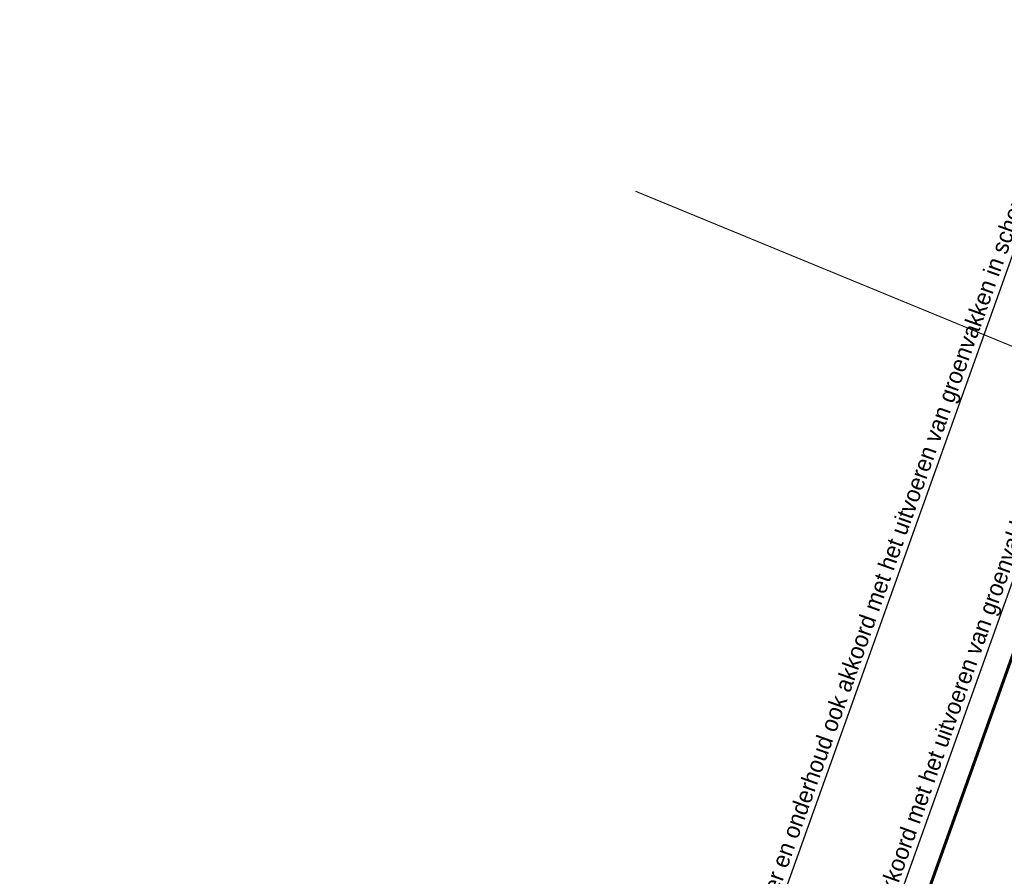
# Model space of a CAD drawing. Header units: metres. Extents: x 134157 to 138734, y 451157 to 455772.
# Tile 919 of 1056: x 136702 to 136749, y 454416 to 454457. Entities that reach past the tile are written whole.
import ezdxf
from ezdxf import colors
from ezdxf.entities.mleader import LeaderData, LeaderLine
from ezdxf.math import Vec2, Vec3

# ---------------------------------------------------------------- set-up
doc = ezdxf.new("R2010")
doc.units = ezdxf.units.M
doc.layers.add('-DR-alg-bladkaders viewports', color=7, linetype='Continuous', lineweight=60)
doc.layers.add('-DR-nw-vh-arc-tegels 300x300x45', color=253, linetype='Continuous', lineweight=9)
doc.layers.add('-DR-alg-hulplijnen aandachtspunten', color=210, linetype='Continuous', plot=False)
doc.layers.add('-DR-bs-rio-DWA Jutfaseweg', color=253, linetype='Continuous')
doc.layers.add('-DR-nw-gr-arc-gras', color=7, linetype='Continuous', true_color=0xb5d5a4)
doc.styles.add('CE', font='txt', dxfattribs={"height": 1.8})
pattern_1 = [(115.3356253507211, (136419.7180158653, 453326.2367068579), (-0.2236810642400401, -0.1059037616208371), [0.06, -0.187485]), (205.3356253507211, (136419.7180158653, 453326.2367068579), (0.1059037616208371, -0.22368106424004), [0.06, -0.187485])]

msp = doc.modelspace()

# ---------------------------------------------------------------- hatches: boundary and pattern name
at = {"layer": '-DR-nw-gr-arc-gras', "transparency": 33554687}
h = msp.add_hatch(dxfattribs=at)
h.set_pattern_fill('AGR-BOLLEN', color=256, scale=0.1, pattern_type=2)
h.set_pattern_definition(pattern_1)
edge = h.paths.add_edge_path()
edge.add_arc((-7000776.809524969, 3043164.567559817), 7592527.997363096, 340.0567505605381, 340.0572256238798)
edge.add_line((136455.7815594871, 453494.2542758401), (136455.1236032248, 453494.4934109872))
edge.add_arc((380495.2223584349, 364992.5484406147), 259592.3035530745, 160.0666568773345, 160.0804453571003)
edge.add_line((136433.832290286, 453435.7615323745), (136433.813485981, 453435.768343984))
edge.add_line((136433.813485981, 453435.768343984), (136432.1794965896, 453431.2550945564))
edge.add_line((136432.1794965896, 453431.2550945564), (136432.198303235, 453431.2482893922))
edge.add_line((136432.198303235, 453431.2482893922), (136431.6776287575, 453429.8696050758))
edge.add_line((136431.6776287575, 453429.8696050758), (136432.3363505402, 453429.6312341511))
edge.add_line((136432.3363505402, 453429.6312341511), (136434.3092713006, 453435.0765756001))
h = msp.add_hatch(dxfattribs=at)
h.set_pattern_fill('AGR-BOLLEN', color=256, scale=0.1, pattern_type=2)
h.set_pattern_definition(pattern_1)
edge = h.paths.add_edge_path()
edge.add_line((136644.2753070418, 454017.4218487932), (136643.9350728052, 454016.4814706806))
edge.add_line((136643.9350728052, 454016.4814706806), (136643.8839339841, 454016.3403207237))
edge.add_line((136643.8839339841, 454016.3403207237), (136644.542212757, 454016.1016536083))
edge.add_arc((1711333.983143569, -116117.4265426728), 1674723.581774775, 160.0956720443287, 160.096657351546, ccw=False)
edge.add_line((136654.3469492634, 454043.1812754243), (136653.6888597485, 454043.419891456))
edge.add_line((136653.6888597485, 454043.419891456), (136653.6378049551, 454043.2789838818))
edge.add_line((136653.6378049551, 454043.2789838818), (136653.2975354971, 454042.3386559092))
edge.add_line((136653.2975354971, 454042.3386559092), (136644.2753070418, 454017.4218487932))
h = msp.add_hatch(dxfattribs=at)
h.set_pattern_fill('AGR-BOLLEN', color=256, scale=0.1, pattern_type=2)
h.set_pattern_definition(pattern_1)
h.paths.add_polyline_path([(136767.0671029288, 454353.6105987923), (136793.6153252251, 454437.6854462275, -0.4133423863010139), (136794.8671885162, 454438.3388126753), (136795.1654635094, 454439.2932926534, 0.4133423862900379), (136792.6617369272, 454437.9865597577), (136766.1238969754, 454353.9445918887), (136752.3015713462, 454318.8078778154, -0.00463030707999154), (136725.9012828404, 454239.6212513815), (136726.8466477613, 454239.2952357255, 0.004628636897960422), (136753.2435519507, 454318.4707698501)])
at = {"layer": '-DR-nw-vh-arc-tegels 300x300x45'}
h = msp.add_hatch(dxfattribs=at)
h.set_pattern_fill('AVH-TEGEL_200X200_HALFST', color=256, scale=2, angle=64, pattern_type=2)
h.set_pattern_definition([(64, (0, 0), (-0.00441035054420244, 0.4471918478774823), [0.4, -0.4]), (154, (0, 0), (-0.175348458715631, -0.3595176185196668), [])])
edge = h.paths.add_edge_path()
edge.add_line((136762.3620656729, 454417.1383533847), (136764.7231513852, 454421.9332032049))
edge.add_line((136764.7231513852, 454421.9332032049), (136766.4574607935, 454421.0791924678))
edge.add_line((136766.4574607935, 454421.0791924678), (136773.3484988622, 454435.0733867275))
edge.add_line((136773.3484988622, 454435.0733867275), (136766.7939453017, 454438.3297596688))
edge.add_line((136766.7939453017, 454438.3297596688), (136766.525115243, 454437.3398620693))
edge.add_line((136766.525115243, 454437.3398620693), (136764.920115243, 454431.4298620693))
edge.add_line((136764.920115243, 454431.4298620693), (136764.8511152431, 454431.2898620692))
edge.add_line((136764.8511152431, 454431.2898620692), (136766.140115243, 454430.7038620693))
edge.add_line((136766.140115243, 454430.7038620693), (136761.0061152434, 454420.3498620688))
edge.add_line((136761.0061152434, 454420.3498620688), (136761.5609727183, 454420.0993351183))
edge.add_line((136761.5609727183, 454420.0993351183), (136759.6436632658, 454416.2089898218))
edge.add_line((136759.6436632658, 454416.2089898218), (136760.9991152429, 454415.5388620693))
edge.add_line((136760.9991152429, 454415.5388620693), (136759.221115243, 454411.9708620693))
edge.add_line((136759.221115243, 454411.9708620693), (136757.8940921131, 454412.6016248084))
edge.add_line((136757.8940921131, 454412.6016248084), (136755.969000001, 454408.7000000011))
edge.add_line((136755.969000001, 454408.7000000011), (136755.4471152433, 454408.9558620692))
edge.add_line((136755.4471152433, 454408.9558620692), (136750.3241152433, 454398.6218620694))
edge.add_line((136750.3241152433, 454398.6218620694), (136749.0671152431, 454399.2448620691))
edge.add_line((136749.0671152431, 454399.2448620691), (136749.0001152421, 454399.1098620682))
edge.add_line((136749.0001152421, 454399.1098620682), (136744.7891152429, 454401.1848620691))
edge.add_line((136744.7891152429, 454401.1848620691), (136744.5747996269, 454400.400082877))
edge.add_line((136744.5747996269, 454400.400082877), (136750.026, 454397.727))
edge.add_line((136750.026, 454397.727), (136748.467, 454394.61))
edge.add_line((136748.467, 454394.61), (136743.0424364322, 454397.2482230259))
edge.add_line((136743.0424364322, 454397.2482230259), (136742.2534517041, 454395.269111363))
edge.add_line((136742.2534517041, 454395.269111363), (136742.3111152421, 454395.2408620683))
edge.add_line((136742.3111152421, 454395.2408620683), (136742.336, 454395.093))
edge.add_line((136742.336, 454395.093), (136743.8382574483, 454394.4363820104))
edge.add_arc((136744.6131766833, 454396.2801553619), 1.999999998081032, 247.2034785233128, 264.1611656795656)
edge.add_line((136744.4097155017, 454394.2905313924), (136748.3528485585, 454393.8873021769))
edge.add_line((136748.3528485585, 454393.8873021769), (136751.0612886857, 454393.6012808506))
edge.add_line((136751.0612886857, 454393.6012808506), (136753.0355955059, 454393.2075525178))
edge.add_line((136753.0355955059, 454393.2075525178), (136755.0099023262, 454392.8138241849))
edge.add_line((136755.0099023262, 454392.8138241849), (136755.2849248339, 454392.7382394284))
edge.add_line((136755.2849248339, 454392.7382394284), (136757.7760090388, 454391.8582426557))
edge.add_line((136757.7760090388, 454391.8582426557), (136753.8513266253, 454395.1012517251))
edge.add_line((136753.8513266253, 454395.1012517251), (136758.0473883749, 454403.6225374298))
edge.add_line((136758.0473883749, 454403.6225374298), (136756.1634147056, 454404.5502460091))
edge.add_line((136756.1634147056, 454404.5502460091), (136758.8174499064, 454409.9400123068))
edge.add_line((136758.8174499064, 454409.9400123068), (136760.1027423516, 454409.3142374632))
edge.add_line((136760.1027423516, 454409.3142374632), (136761.3851049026, 454411.9334230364))
edge.add_line((136761.3851049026, 454411.9334230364), (136768.9869449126, 454408.1771897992))
edge.add_line((136768.9869449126, 454408.1771897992), (136769.6267646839, 454410.2034177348))
edge.add_line((136769.6267646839, 454410.2034177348), (136762.3085400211, 454413.8195105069))
edge.add_line((136762.3085400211, 454413.8195105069), (136763.6387193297, 454416.5363603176))
edge.add_line((136763.6387193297, 454416.5363603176), (136762.3620656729, 454417.1383533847))

# ---------------------------------------------------------------- linework, layer by layer
at = {"layer": '-DR-alg-bladkaders viewports'}
msp.add_lwpolyline([(136823.3566035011, 454480.5919260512), (136757.9114504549, 454297.4519755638), (136709.2369304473, 454314.8458396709), (136774.6820834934, 454497.9857901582)], close=True, dxfattribs=at)
at = {"layer": '-DR-bs-rio-DWA Jutfaseweg', "const_width": 0.05, "flags": 128}
msp.add_lwpolyline([(136775.8472717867, 454429.9351283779), (136731.0100000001, 454448.4000000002)], dxfattribs=at)

# ---------------------------------------------------------------- leaders
at = {"layer": '-DR-alg-hulplijnen aandachtspunten'}
ml = msp.add_multileader_mtext('Standard', dxfattribs=at)
ml.set_content('Is beheer en onderhoud ook akkoord met het uitvoeren van groenvakken in scherpe punten?', color=7, style='CE')
ml.set_leader_properties(color=256, linetype='ByLayer', lineweight=-1)
ml.build(insert=Vec2(0, 0))
ml.multileader.update_dxf_attribs({"text_left_attachment_type": 5, "text_right_attachment_type": 5, "dogleg_length": 70.90462224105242, "arrow_head_size": 0.5, "scale": 0.2})
ctx = ml.context
ctx.base_point, ctx.scale, ctx.char_height, ctx.arrow_head_size, ctx.landing_gap_size, ctx.plane_origin, ctx.plane_x_axis, ctx.plane_y_axis = Vec3(136736.885838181, 454411.3797049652), 0.2, 0.8, 0.5, 0.04000000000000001, Vec3(136775.5015666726, 454516.7577466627), Vec3(0.3365098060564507, 0.9416799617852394), Vec3(-0.9416799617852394, 0.3365098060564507)
ctx.left_attachment, ctx.right_attachment = 5, 5
notes = []
notes.append((ctx, [(1, (1, 1, 0), (136752.5288167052, 454455.1545939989), (-0.3365098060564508, -0.9416799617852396), 0.8586987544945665, [(2, [(136768.8226323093, 454465.4969373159)], 0, [])])]))
ctx.mtext.insert, ctx.mtext.text_direction, ctx.mtext.rotation, ctx.mtext.flow_direction = Vec3(136735.9031184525, 454411.7733576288), Vec3(0.3365098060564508, 0.9416799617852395), 1.227588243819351, 5
ml = msp.add_multileader_mtext('Standard', dxfattribs=at)
ml.set_content('Is beheer en onderhoud ook akkoord met het uitvoeren van groenvakken in scherpe punten?', color=7, style='CE')
ml.set_leader_properties(color=256, linetype='ByLayer', lineweight=-1)
ml.build(insert=Vec2(0, 0))
ml.multileader.update_dxf_attribs({"text_left_attachment_type": 5, "text_right_attachment_type": 5, "dogleg_length": 70.90462224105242, "arrow_head_size": 0.5, "scale": 0.2})
ctx = ml.context
ctx.base_point, ctx.scale, ctx.char_height, ctx.arrow_head_size, ctx.landing_gap_size, ctx.plane_origin, ctx.plane_x_axis, ctx.plane_y_axis = Vec3(136738.8316918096, 454401.2281966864), 0.2, 0.8, 0.5, 0.04000000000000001, Vec3(136777.4474203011, 454506.6062383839), Vec3(0.3365098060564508, 0.9416799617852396), Vec3(-0.9416799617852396, 0.3365098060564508)
ctx.left_attachment, ctx.right_attachment = 5, 5
notes.append((ctx, [(1, (1, 1, 0), (136754.4746703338, 454445.0030857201), (-0.3365098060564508, -0.9416799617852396), 0.8586987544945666, [(2, [(136770.7684859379, 454455.3454290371)], 0, [])])]))
ctx.mtext.insert, ctx.mtext.text_direction, ctx.mtext.rotation, ctx.mtext.flow_direction = Vec3(136737.8489720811, 454401.62184935), Vec3(0.3365098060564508, 0.9416799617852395), 1.227588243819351, 5
for ctx, leaders in notes:
    for number, flags, end, landing, length, lines in leaders:
        leader = LeaderData()
        leader.index, (leader.has_last_leader_line, leader.has_dogleg_vector, leader.attachment_direction) = number, flags
        leader.last_leader_point, leader.dogleg_vector, leader.dogleg_length = Vec3(end), Vec3(landing), length
        for number, points, colour, breaks in lines:
            line = LeaderLine()
            line.index, line.vertices, line.color, line.breaks = number, Vec3.list(points), colors.encode_raw_color(colour), breaks
            leader.lines.append(line)
        ctx.leaders.append(leader)

doc.saveas('drawing.dxf')
